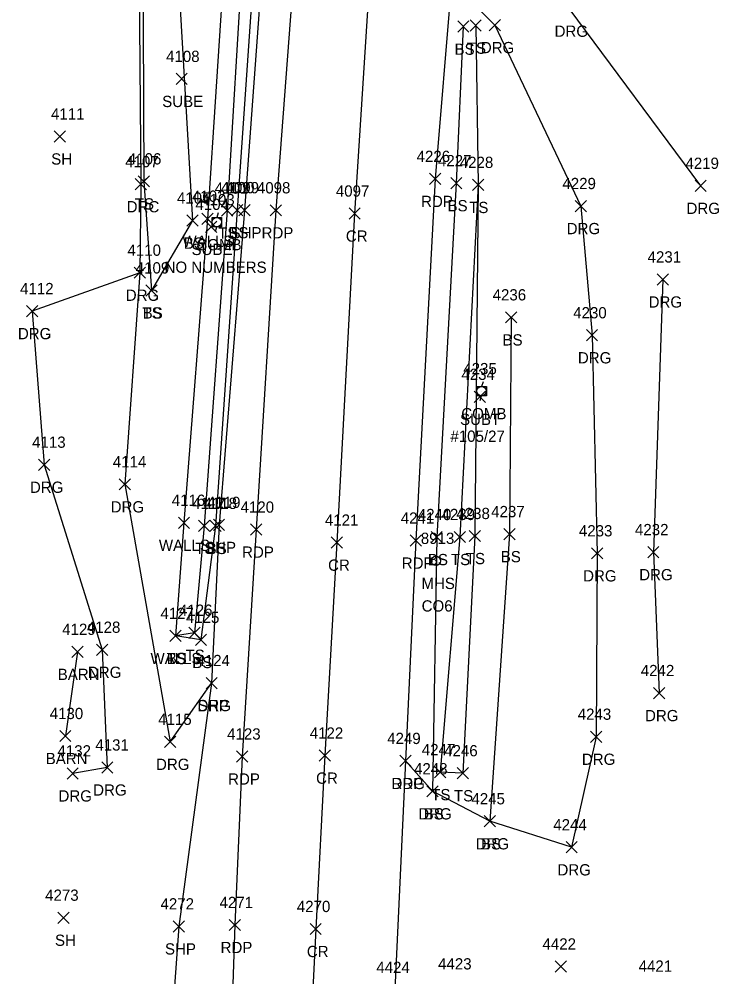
# Model space of a CAD drawing. Extents: x 1678863 to 1683592, y 407783 to 418211.
# Drawn here: x 1680254.6 to 1680378.9, y 413187 to 413357.1 of the extents above; entities that cross this region are included whole.
import ezdxf

# ---------------------------------------------------------------- set-up
doc = ezdxf.new("R2010")
doc.units = 0
for name, color, linetype in [('L_A', 7, 'Continuous'), ('L_I', 7, 'Continuous'), ('L_TIC', 7, 'Continuous'), ('LBC', 7, 'Continuous'), ('LELB', 7, 'Continuous'), ('LWS', 7, 'Continuous'), ('P_A', 7, 'Continuous'), ('P_I', 7, 'Continuous'), ('P_TIC', 7, 'Continuous'), ('PET', 7, 'Continuous'), ('PRC', 7, 'Continuous'), ('PSP', 7, 'Continuous'), ('R_A', 7, 'Continuous'), ('R_I', 7, 'Continuous'), ('R_TIC', 7, 'Continuous'), ('RDG', 7, 'Continuous'), ('RDP', 7, 'Continuous'), ('U_A', 7, 'Continuous'), ('U_C', 7, 'Continuous'), ('U_I', 7, 'Continuous'), ('U_TIC', 7, 'Continuous'), ('UP', 7, 'Continuous'), ('USMH', 7, 'Continuous')]:
    doc.layers.add(name, color=color, linetype=linetype)

msp = doc.modelspace()

# ---------------------------------------------------------------- linework, layer by layer
at = {"layer": 'L_TIC'}
for points in [[(1680332.49, 413354.73), (1680334.49, 413356.73)], [(1680334.49, 413354.73), (1680332.49, 413356.73)], [(1680334.69, 413354.91), (1680336.69, 413356.91)], [(1680336.69, 413354.91), (1680334.69, 413356.91)], [(1680260.81, 413335.24), (1680262.81, 413337.24)], [(1680262.81, 413335.24), (1680260.81, 413337.24)], [(1680275.73, 413327.26), (1680277.73, 413329.26)], [(1680277.73, 413327.26), (1680275.73, 413329.26)], [(1680331.25, 413326.94), (1680333.25, 413328.94)], [(1680333.25, 413326.94), (1680331.25, 413328.94)], [(1680335.12, 413326.63), (1680337.12, 413328.63)], [(1680337.12, 413326.63), (1680335.12, 413328.63)], [(1680335.12, 413326.63), (1680337.12, 413328.63)], [(1680337.12, 413326.63), (1680335.12, 413328.63)], [(1680290.54, 413322.07), (1680292.54, 413324.07)], [(1680292.54, 413322.07), (1680290.54, 413324.07)], [(1680292.31, 413322.15), (1680294.31, 413324.15)], [(1680294.31, 413322.15), (1680292.31, 413324.15)], [(1680284.4, 413320.3), (1680286.4, 413322.3)], [(1680286.4, 413320.3), (1680284.4, 413322.3)], [(1680287.07, 413320.63), (1680289.07, 413322.63)], [(1680289.07, 413320.63), (1680287.07, 413322.63)], [(1680277.1, 413307.9), (1680279.1, 413309.9)], [(1680279.1, 413307.9), (1680277.1, 413309.9)], [(1680277.1, 413307.9), (1680279.1, 413309.9)], [(1680279.1, 413307.9), (1680277.1, 413309.9)], [(1680341.01, 413303.12), (1680343.01, 413305.12)], [(1680343.01, 413303.12), (1680341.01, 413305.12)], [(1680282.88, 413266.65), (1680284.88, 413268.65)], [(1680284.88, 413266.65), (1680282.88, 413268.65)], [(1680286.47, 413266.11), (1680288.47, 413268.11)], [(1680288.47, 413266.11), (1680286.47, 413268.11)], [(1680288.46, 413266.1), (1680290.46, 413268.1)], [(1680290.46, 413266.1), (1680288.46, 413268.1)], [(1680327.76, 413264.12), (1680329.76, 413266.12)], [(1680329.76, 413264.12), (1680327.76, 413266.12)], [(1680331.88, 413264.13), (1680333.88, 413266.13)], [(1680333.88, 413264.13), (1680331.88, 413266.13)], [(1680334.52, 413264.3), (1680336.52, 413266.3)], [(1680336.52, 413264.3), (1680334.52, 413266.3)], [(1680340.7, 413264.64), (1680342.7, 413266.64)], [(1680342.7, 413264.64), (1680340.7, 413266.64)], [(1680281.38, 413246.56), (1680283.38, 413248.56)], [(1680283.38, 413246.56), (1680281.38, 413248.56)], [(1680281.38, 413246.56), (1680283.38, 413248.56)], [(1680283.38, 413246.56), (1680281.38, 413248.56)], [(1680281.38, 413246.56), (1680283.38, 413248.56)], [(1680283.38, 413246.56), (1680281.38, 413248.56)], [(1680284.74, 413247.13), (1680286.74, 413249.13)], [(1680286.74, 413247.13), (1680284.74, 413249.13)], [(1680285.9, 413245.85), (1680287.9, 413247.85)], [(1680287.9, 413245.85), (1680285.9, 413247.85)], [(1680263.95, 413243.74), (1680265.95, 413245.74)], [(1680265.95, 413243.74), (1680263.95, 413245.74)], [(1680261.81, 413228.8), (1680263.81, 413230.8)], [(1680263.81, 413228.8), (1680261.81, 413230.8)], [(1680328.38, 413222.39), (1680330.38, 413224.39)], [(1680330.38, 413222.39), (1680328.38, 413224.39)], [(1680328.38, 413222.39), (1680330.38, 413224.39)], [(1680330.38, 413222.39), (1680328.38, 413224.39)], [(1680332.41, 413222.19), (1680334.41, 413224.19)], [(1680334.41, 413222.19), (1680332.41, 413224.19)], [(1680327, 413218.98), (1680329, 413220.98)], [(1680329, 413218.98), (1680327, 413220.98)], [(1680337.19, 413213.66), (1680339.19, 413215.66)], [(1680339.19, 413213.66), (1680337.19, 413215.66)], [(1680261.48, 413196.54), (1680263.48, 413198.54)], [(1680263.48, 413196.54), (1680261.48, 413198.54)], [(1680349.81, 413187.88), (1680351.81, 413189.88)], [(1680351.81, 413187.88), (1680349.81, 413189.88)]]:
    msp.add_lwpolyline(points, dxfattribs=at)
at = {"layer": 'LBC'}
msp.add_lwpolyline([(1680264.95, 413244.74), (1680262.81, 413229.8)], dxfattribs=at)
at = {"layer": 'LELB'}
for points in [[(1680292.6, 413406.66), (1680298.33, 413396.49), (1680298.59, 413391.77), (1680296.53, 413369.49), (1680293.31, 413323.15), (1680289.46, 413267.1), (1680286.9, 413246.85), (1680282.38, 413247.56)], [(1680262.91, 413399.41), (1680276.58, 413370.04), (1680276.73, 413328.26), (1680278.1, 413308.9)], [(1680296.26, 413395.88), (1680294.36, 413369.31), (1680291.54, 413323.07), (1680287.47, 413267.11), (1680285.74, 413248.13), (1680282.38, 413247.56)], [(1680278.27, 413390.62), (1680282.63, 413369.19), (1680285.4, 413321.3), (1680278.1, 413308.9)], [(1680333.49, 413355.73), (1680332.25, 413327.94), (1680328.76, 413265.12), (1680328, 413219.98)], [(1680335.69, 413355.91), (1680336.12, 413327.63), (1680332.88, 413265.13), (1680329.38, 413223.39)], [(1680336.12, 413327.63), (1680335.52, 413265.3), (1680333.41, 413223.19), (1680329.38, 413223.39)], [(1680342.01, 413304.12), (1680341.7, 413265.64), (1680338.19, 413214.66)]]:
    msp.add_lwpolyline(points, dxfattribs=at)
at = {"layer": 'LWS'}
msp.add_lwpolyline([(1680293.97, 413399.61), (1680291.26, 413370.45), (1680288.07, 413321.63), (1680283.88, 413267.65), (1680282.38, 413247.56)], dxfattribs=at)
at = {"layer": 'P_TIC'}
for points in [[(1680327.51, 413327.7), (1680329.51, 413329.7)], [(1680329.51, 413327.7), (1680327.51, 413329.7)], [(1680293.61, 413322.14), (1680295.61, 413324.14)], [(1680295.61, 413322.14), (1680293.61, 413324.14)], [(1680299.17, 413322.12), (1680301.17, 413324.12)], [(1680301.17, 413322.12), (1680299.17, 413324.12)], [(1680313.19, 413321.55), (1680315.19, 413323.55)], [(1680315.19, 413321.55), (1680313.19, 413323.55)], [(1680289.1, 413266.27), (1680291.1, 413268.27)], [(1680291.1, 413266.27), (1680289.1, 413268.27)], [(1680295.71, 413265.44), (1680297.71, 413267.44)], [(1680297.71, 413265.44), (1680295.71, 413267.44)], [(1680324.07, 413263.49), (1680326.07, 413265.49)], [(1680326.07, 413263.49), (1680324.07, 413265.49)], [(1680310.04, 413263.13), (1680312.04, 413265.13)], [(1680312.04, 413263.13), (1680310.04, 413265.13)], [(1680287.79, 413238.2), (1680289.79, 413240.2)], [(1680289.79, 413238.2), (1680287.79, 413240.2)], [(1680293.23, 413225.16), (1680295.23, 413227.16)], [(1680295.23, 413225.16), (1680293.23, 413227.16)], [(1680307.9, 413225.32), (1680309.9, 413227.32)], [(1680309.9, 413225.32), (1680307.9, 413227.32)], [(1680322.24, 413224.37), (1680324.24, 413226.37)], [(1680324.24, 413224.37), (1680322.24, 413226.37)], [(1680291.89, 413195.25), (1680293.89, 413197.25)], [(1680293.89, 413195.25), (1680291.89, 413197.25)], [(1680281.96, 413195), (1680283.96, 413197)], [(1680283.96, 413195), (1680281.96, 413197)], [(1680306.27, 413194.54), (1680308.27, 413196.54)], [(1680308.27, 413194.54), (1680306.27, 413196.54)]]:
    msp.add_lwpolyline(points, dxfattribs=at)
at = {"layer": 'PET'}
for points in [[(1680337.74, 414063.85), (1680336.89, 414010.83), (1680335.53, 413968.42), (1680333.05, 413912.65), (1680330.57, 413864.02), (1680327.9, 413811.73), (1680326.03, 413762.93), (1680323.35, 413714.16), (1680320.37, 413666.45), (1680318.55, 413631.25), (1680316.14, 413584.69), (1680313.68, 413541.42), (1680312.42, 413523.36), (1680310.1, 413497.18), (1680310.27, 413479.23), (1680309.45, 413465.43), (1680306.28, 413414.4), (1680304.56, 413390.73), (1680303.5, 413367.03), (1680300.17, 413323.12), (1680296.71, 413266.44), (1680294.23, 413226.16), (1680292.89, 413196.25), (1680291.23, 413147.08)], [(1680365.04, 414025.12), (1680363.57, 413992.05), (1680361.98, 413945.68), (1680359.55, 413895.48), (1680358.76, 413869.12), (1680357.89, 413860.66), (1680355.72, 413819.25), (1680353.15, 413768.91), (1680350.09, 413717.59), (1680347.28, 413665.47), (1680345.99, 413633.9), (1680343.8, 413592.27), (1680342.77, 413574.68), (1680340.07, 413539.43), (1680339.13, 413515.37), (1680337.39, 413483.26), (1680333.74, 413422.22), (1680332.43, 413393.84), (1680331.39, 413363.68), (1680328.51, 413328.7), (1680325.07, 413264.49), (1680323.24, 413225.37), (1680321.3, 413184.73)]]:
    msp.add_lwpolyline(points, dxfattribs=at)
at = {"layer": 'PRC'}
msp.add_lwpolyline([(1680351.68, 414063.47), (1680351.07, 414011.17), (1680349.92, 413968.85), (1680347.07, 413911.41), (1680344.67, 413863.93), (1680341.49, 413810.97), (1680338.98, 413763.46), (1680336.26, 413713.21), (1680333.88, 413665.73), (1680331.73, 413629.34), (1680329.35, 413585.64), (1680326.79, 413539.67), (1680324.56, 413493.26), (1680322.55, 413462.88), (1680320.16, 413417.83), (1680318.29, 413388.45), (1680316.89, 413365.1), (1680314.19, 413322.55), (1680311.04, 413264.13), (1680308.9, 413226.32), (1680307.27, 413195.54), (1680304.84, 413145.79)], dxfattribs=at)
at = {"layer": 'PSP'}
msp.add_lwpolyline([(1680300.43, 413398.11), (1680297.97, 413368.49), (1680294.61, 413323.14), (1680290.1, 413267.27), (1680288.79, 413239.2), (1680282.96, 413196), (1680279.39, 413146.97)], dxfattribs=at)
at = {"layer": 'R_TIC'}
for points in [[(1680338.11, 413355.01), (1680340.11, 413357.01)], [(1680340.11, 413355.01), (1680338.11, 413357.01)], [(1680275.22, 413326.76), (1680277.22, 413328.76)], [(1680277.22, 413326.76), (1680275.22, 413328.76)], [(1680374.64, 413326.47), (1680376.64, 413328.47)], [(1680376.64, 413326.47), (1680374.64, 413328.47)], [(1680353.36, 413322.88), (1680355.36, 413324.88)], [(1680355.36, 413322.88), (1680353.36, 413324.88)], [(1680275.05, 413311.05), (1680277.05, 413313.05)], [(1680277.05, 413311.05), (1680275.05, 413313.05)], [(1680275.05, 413311.05), (1680277.05, 413313.05)], [(1680277.05, 413311.05), (1680275.05, 413313.05)], [(1680367.91, 413309.85), (1680369.91, 413311.85)], [(1680369.91, 413309.85), (1680367.91, 413311.85)], [(1680255.9, 413304.23), (1680257.9, 413306.23)], [(1680257.9, 413304.23), (1680255.9, 413306.23)], [(1680255.9, 413304.23), (1680257.9, 413306.23)], [(1680257.9, 413304.23), (1680255.9, 413306.23)], [(1680355.35, 413299.94), (1680357.35, 413301.94)], [(1680357.35, 413299.94), (1680355.35, 413301.94)], [(1680258.03, 413276.96), (1680260.03, 413278.96)], [(1680260.03, 413276.96), (1680258.03, 413278.96)], [(1680272.37, 413273.48), (1680274.37, 413275.48)], [(1680274.37, 413273.48), (1680272.37, 413275.48)], [(1680356.28, 413261.23), (1680358.28, 413263.23)], [(1680358.28, 413261.23), (1680356.28, 413263.23)], [(1680366.24, 413261.44), (1680368.24, 413263.44)], [(1680368.24, 413261.44), (1680366.24, 413263.44)], [(1680268.33, 413244.11), (1680270.33, 413246.11)], [(1680270.33, 413244.11), (1680268.33, 413246.11)], [(1680287.79, 413238.2), (1680289.79, 413240.2)], [(1680289.79, 413238.2), (1680287.79, 413240.2)], [(1680367.27, 413236.42), (1680369.27, 413238.42)], [(1680369.27, 413236.42), (1680367.27, 413238.42)], [(1680280.42, 413227.77), (1680282.42, 413229.77)], [(1680282.42, 413227.77), (1680280.42, 413229.77)], [(1680356.07, 413228.67), (1680358.07, 413230.67)], [(1680358.07, 413228.67), (1680356.07, 413230.67)], [(1680322.24, 413224.37), (1680324.24, 413226.37)], [(1680324.24, 413224.37), (1680322.24, 413226.37)], [(1680269.26, 413223.21), (1680271.26, 413225.21)], [(1680271.26, 413223.21), (1680269.26, 413225.21)], [(1680263.11, 413222.16), (1680265.11, 413224.16)], [(1680265.11, 413222.16), (1680263.11, 413224.16)], [(1680327, 413218.98), (1680329, 413220.98)], [(1680329, 413218.98), (1680327, 413220.98)], [(1680337.19, 413213.66), (1680339.19, 413215.66)], [(1680339.19, 413213.66), (1680337.19, 413215.66)], [(1680351.73, 413209.04), (1680353.73, 413211.04)], [(1680353.73, 413209.04), (1680351.73, 413211.04)]]:
    msp.add_lwpolyline(points, dxfattribs=at)
at = {"layer": 'RDG'}
for points in [[(1680332.43, 413393.84), (1680338.63, 413377.82), (1680352.22, 413358.92), (1680375.64, 413327.47)], [(1680331.39, 413363.68), (1680339.11, 413356.01), (1680354.36, 413323.88), (1680356.35, 413300.94), (1680357.28, 413262.23), (1680357.07, 413229.67), (1680352.73, 413210.04), (1680338.19, 413214.66), (1680328, 413219.98), (1680323.24, 413225.37)], [(1680276.05, 413312.05), (1680273.37, 413274.48), (1680281.42, 413228.77), (1680288.79, 413239.2)], [(1680368.91, 413310.85), (1680367.24, 413262.44), (1680368.27, 413237.42)], [(1680256.9, 413305.23), (1680259.03, 413277.96), (1680269.33, 413245.11), (1680270.26, 413224.21), (1680264.11, 413223.16)]]:
    msp.add_lwpolyline(points, dxfattribs=at)
at = {"layer": 'RDP'}
msp.add_lwpolyline([(1680261.68, 413399.56), (1680275.86, 413370.15), (1680276.22, 413327.76), (1680276.05, 413312.05), (1680256.9, 413305.23)], dxfattribs=at)
at = {"layer": 'U_TIC'}
for points in [[(1680282.47, 413345.45), (1680284.47, 413347.45)], [(1680284.47, 413345.45), (1680282.47, 413347.45)], [(1680287.69, 413319.18), (1680289.69, 413321.18)], [(1680289.69, 413319.18), (1680287.69, 413321.18)], [(1680335.41, 413289.01), (1680337.41, 413291.01)], [(1680337.41, 413289.01), (1680335.41, 413291.01)]]:
    msp.add_lwpolyline(points, dxfattribs=at)
at = {"layer": 'UP'}
for p, q in [((1680288.87, 413320.19), (1680288.87, 413321.86)), ((1680288.87, 413321.86), (1680290.53, 413321.86)), ((1680289.95, 413322.69), (1680289.7, 413321.86)), ((1680290.53, 413321.86), (1680290.53, 413320.19)), ((1680290.53, 413320.19), (1680288.87, 413320.19)), ((1680289.45, 413319.36), (1680289.7, 413320.19)), ((1680289.7, 413321.02), (1680289.7, 413321.02)), ((1680336.99, 413292.68), (1680336.74, 413291.85)), ((1680335.91, 413290.18), (1680335.91, 413291.85)), ((1680335.91, 413291.85), (1680337.58, 413291.85)), ((1680336.74, 413291.02), (1680336.74, 413291.02)), ((1680337.58, 413291.85), (1680337.58, 413290.18)), ((1680337.58, 413290.18), (1680335.91, 413290.18)), ((1680336.49, 413289.35), (1680336.74, 413290.18))]:
    msp.add_line(p, q, dxfattribs=at)
for centre in [(1680289.7, 413321.02), (1680336.74, 413291.02)]:
    msp.add_circle(centre, 0.833, dxfattribs=at)
at = {"layer": 'USMH'}
for p, q in [((1680328.63, 413260.89), (1680328.63, 413260.89)), ((1680329.46, 413260.89), (1680329.46, 413260.89))]:
    msp.add_line(p, q, dxfattribs=at)
msp.add_circle((1680328.63, 413260.89), 0.833, dxfattribs=at)

# ---------------------------------------------------------------- texts
at = {"layer": 'L_A'}
for s, p in [('BS', (1680331.93, 413350.73)), ('TS', (1680334.1, 413350.91)), ('SH', (1680260.3, 413331.24)), ('TS', (1680275.14, 413323.26)), ('BS', (1680330.69, 413322.94)), ('TS', (1680334.53, 413322.63)), ('TS', (1680334.53, 413322.63)), ('TS', (1680289.95, 413318.07)), ('BS', (1680291.75, 413318.15)), ('WALLS', (1680283.61, 413316.63)), ('BS', (1680283.84, 413316.3)), ('TS', (1680276.51, 413303.9)), ('BS', (1680276.54, 413303.9)), ('BS', (1680340.45, 413299.12)), ('WALLS', (1680279.42, 413262.65)), ('TS', (1680285.87, 413262.11)), ('BS', (1680287.9, 413262.1)), ('BS', (1680327.2, 413260.12)), ('TS', (1680331.29, 413260.13)), ('TS', (1680333.93, 413260.3)), ('BS', (1680340.14, 413260.64)), ('TS', (1680284.15, 413243.13)), ('WALLS', (1680277.93, 413242.56)), ('TS', (1680280.79, 413242.56)), ('BS', (1680280.82, 413242.56)), ('BS', (1680285.34, 413241.85)), ('BARN', (1680261.46, 413239.74)), ('BARN', (1680259.32, 413224.8)), ('TS', (1680327.79, 413218.39)), ('TS', (1680327.79, 413218.39)), ('TS', (1680331.82, 413218.19)), ('BS', (1680326.45, 413214.98)), ('BS', (1680336.63, 413209.66)), ('SH', (1680260.97, 413192.54))]:
    msp.add_text(s, height=2, dxfattribs=at).set_placement(p)
at = {"layer": 'L_I'}
for s, p in [('4111', (1680260.26, 413339.24)), ('4106', (1680273.91, 413331.26)), ('4227', (1680328.99, 413330.94)), ('4228', (1680332.86, 413330.63)), ('4228', (1680332.86, 413330.63)), ('4101', (1680289.33, 413326.07)), ('4100', (1680290.45, 413326.15)), ('4102', (1680285.3, 413324.63)), ('4105', (1680282.63, 413324.3)), ('4109', (1680275.32, 413311.9)), ('4109', (1680275.32, 413311.9)), ('4236', (1680338.7, 413307.12)), ('4116', (1680281.7, 413270.65)), ('4117', (1680285.34, 413270.11)), ('4118', (1680287.34, 413270.1)), ('4238', (1680332.26, 413268.3)), ('4237', (1680338.44, 413268.64)), ('4240', (1680325.41, 413268.12)), ('4239', (1680329.62, 413268.13)), ('4127', (1680279.69, 413250.56)), ('4127', (1680279.69, 413250.56)), ('4127', (1680279.69, 413250.56)), ('4126', (1680282.99, 413251.13)), ('4125', (1680284.21, 413249.85)), ('4129', (1680262.25, 413247.74)), ('4130', (1680260.03, 413232.8)), ('4247', (1680326.12, 413226.39)), ('4247', (1680326.12, 413226.39)), ('4246', (1680330.09, 413226.19)), ('4248', (1680324.74, 413222.98)), ('4245', (1680334.93, 413217.66)), ('4273', (1680259.22, 413200.54)), ('4422', (1680347.55, 413191.88)), ('4423', (1680329.01, 413188.35))]:
    msp.add_text(s, height=2, dxfattribs=at).set_placement(p)
at = {"layer": 'P_A'}
for s, p in [('RDP', (1680325.99, 413323.7)), ('SHP', (1680292.15, 413318.14)), ('RDP', (1680297.66, 413318.12)), ('CR', (1680312.63, 413317.55)), ('SHP', (1680287.63, 413262.27)), ('RDP', (1680294.2, 413261.44)), ('CR', (1680309.47, 413259.13)), ('RDP', (1680322.56, 413259.49)), ('SHP', (1680286.32, 413234.2)), ('RDP', (1680291.72, 413221.16)), ('CR', (1680307.34, 413221.32)), ('RDP', (1680320.73, 413220.37)), ('SHP', (1680280.5, 413191)), ('RDP', (1680290.38, 413191.25)), ('CR', (1680305.7, 413190.54))]:
    msp.add_text(s, height=2, dxfattribs=at).set_placement(p)
at = {"layer": 'P_I'}
for s, p in [('4226', (1680325.19, 413331.7)), ('4099', (1680291.26, 413326.14)), ('4098', (1680296.83, 413326.12)), ('4097', (1680310.85, 413325.55)), ('4119', (1680287.96, 413270.27)), ('4120', (1680293.93, 413269.44)), ('4121', (1680308.91, 413267.13)), ('4241', (1680322.38, 413267.49)), ('4124', (1680286.09, 413242.2)), ('4123', (1680291.54, 413229.16)), ('4122', (1680306.21, 413229.32)), ('4249', (1680319.97, 413228.37)), ('4272', (1680279.71, 413199)), ('4271', (1680290.2, 413199.25)), ('4270', (1680303.92, 413198.54)), ('4424', (1680318.04, 413187.73))]:
    msp.add_text(s, height=2, dxfattribs=at).set_placement(p)
at = {"layer": 'R_A'}
for s, p in [('DRG', (1680349.7, 413353.92)), ('DRG', (1680336.6, 413351.01)), ('DRC', (1680273.7, 413322.76)), ('DRG', (1680373.13, 413322.47)), ('DRG', (1680351.85, 413318.88)), ('DRC', (1680273.54, 413307.05)), ('DRG', (1680273.54, 413307.05)), ('DRG', (1680366.4, 413305.85)), ('DRC', (1680254.38, 413300.23)), ('DRG', (1680254.38, 413300.23)), ('DRG', (1680353.84, 413295.94)), ('DRG', (1680256.52, 413272.96)), ('DRG', (1680270.86, 413269.48)), ('DRG', (1680354.77, 413257.23)), ('DRG', (1680364.73, 413257.44)), ('DRG', (1680266.82, 413240.11)), ('DRG', (1680286.28, 413234.2)), ('DRG', (1680365.76, 413232.42)), ('DRG', (1680354.55, 413224.67)), ('DRG', (1680278.91, 413223.77)), ('DRG', (1680267.75, 413219.21)), ('DRG', (1680320.73, 413220.37)), ('DRG', (1680261.59, 413218.16)), ('DRG', (1680325.49, 413214.98)), ('DRG', (1680335.68, 413209.66)), ('DRG', (1680350.21, 413205.04))]:
    msp.add_text(s, height=2, dxfattribs=at).set_placement(p)
at = {"layer": 'R_I'}
for s, p in [('4107', (1680273.44, 413330.76)), ('4219', (1680372.94, 413330.47)), ('4229', (1680351.09, 413326.88)), ('4110', (1680273.84, 413315.05)), ('4110', (1680273.84, 413315.05)), ('4231', (1680366.22, 413313.85)), ('4112', (1680254.77, 413308.23)), ('4112', (1680254.77, 413308.23)), ('4230', (1680353.01, 413303.94)), ('4113', (1680256.91, 413280.96)), ('4114', (1680271.24, 413277.48)), ('4233', (1680354.02, 413265.23)), ('4232', (1680363.98, 413265.44)), ('4128', (1680266.63, 413248.11)), ('4124', (1680286.09, 413242.2)), ('4242', (1680365.01, 413240.42)), ('4243', (1680353.81, 413232.67)), ('4115', (1680279.3, 413231.77)), ('4249', (1680319.97, 413228.37)), ('4132', (1680261.41, 413226.16)), ('4131', (1680268.14, 413227.21)), ('4248', (1680324.74, 413222.98)), ('4245', (1680334.93, 413217.66)), ('4244', (1680349.47, 413213.04)), ('4421', (1680364.63, 413187.95))]:
    msp.add_text(s, height=2, dxfattribs=at).set_placement(p)
at = {"layer": 'U_A'}
for s, p in [('SUBE', (1680280.01, 413341.45)), ('COMB', (1680286.09, 413316.02)), ('SUBE', (1680285.22, 413315.18)), ('COMB', (1680333.13, 413286.02)), ('SUBT', (1680332.91, 413285.01)), ('MHS', (1680326.05, 413255.89))]:
    msp.add_text(s, height=2, dxfattribs=at).set_placement(p)
at = {"layer": 'U_C'}
for s, p in [('NO NUMBERS', (1680280.43, 413312.02)), ('#105/27', (1680331.2, 413282.02)), ('CO6', (1680326.09, 413251.89))]:
    msp.add_text(s, height=2, dxfattribs=at).set_placement(p)
at = {"layer": 'U_I'}
for s, p in [('4108', (1680280.7, 413349.45)), ('4104', (1680285.91, 413323.18)), ('4103', (1680286.93, 413324.02)), ('4235', (1680333.49, 413294.02)), ('4234', (1680333.15, 413293.01)), ('8913', (1680325.94, 413263.89))]:
    msp.add_text(s, height=2, dxfattribs=at).set_placement(p)

doc.saveas('drawing.dxf')
